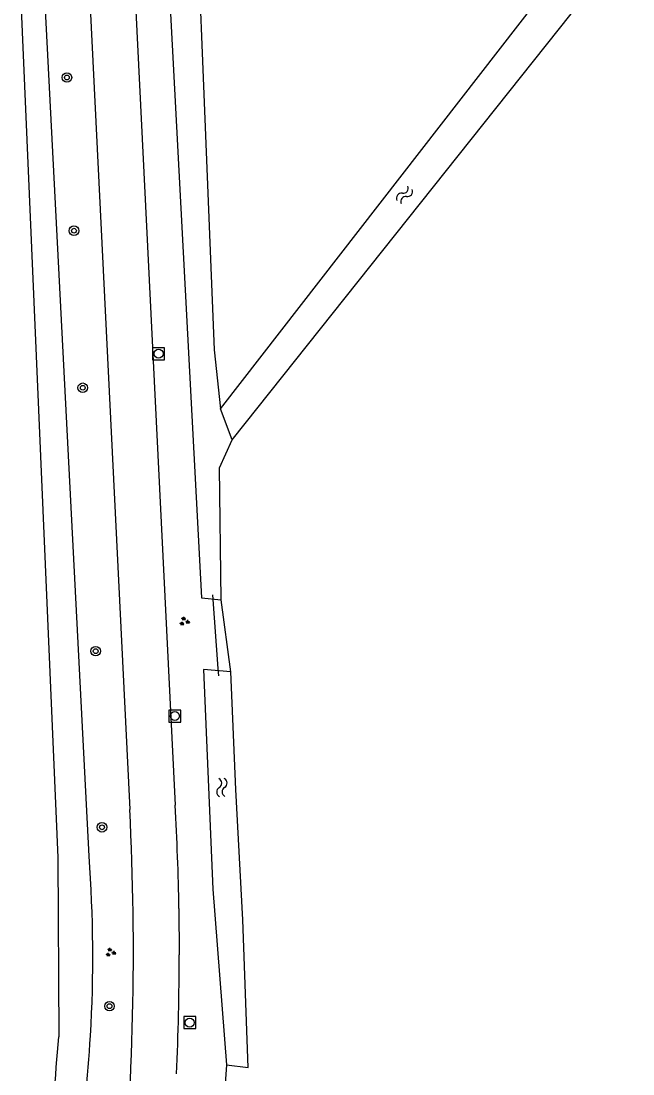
# Model space of a CAD drawing. Extents: x 124000 to 129000, y 395500 to 397503.
# Drawn here: x 125382.7 to 125433.8, y 396621.7 to 396709.6 of the extents above; entities that cross this region are included whole.
import ezdxf

# ---------------------------------------------------------------- set-up
doc = ezdxf.new("R2010")
doc.units = 0
for name, color, linetype in [('gg-knt-verharding', 7, 'Continuous'), ('gg-kntw-bovenkant insteek waterloop', 7, 'Continuous'), ('gg-kwrk-duiker nz buis', 7, 'Continuous'), ('gt-grn-groengrens', 7, 'Continuous'), ('gt-grn-vlakafsluiter', 7, 'Continuous'), ('gt-symb-boom', 7, 'Continuous'), ('gt-symb-groenvak', 7, 'Continuous'), ('gt-symb-rioolschacht', 7, 'Continuous'), ('gt-symb-watersymbool', 7, 'Continuous')]:
    doc.layers.add(name, color=color, linetype=linetype)

# ---------------------------------------------------------------- blocks, each defined once
blk = doc.blocks.new('gt0-BOOM')
at = {"layer": 'gt-symb-boom'}
for radius in [0.4, 0.2]:
    blk.add_circle((0, 0), radius, dxfattribs=at)
blk = doc.blocks.new('gt0-WA')
at = {"layer": 'gt-symb-watersymbool'}
for centre, start, end in [((-0.323, 0.022), 28.07249, 151.92751), ((0.427, 0.422), 208.07248, 331.92751), ((-0.323, -0.428), 28.07249, 151.92751), ((0.427, -0.028), 208.07248, 331.92751)]:
    blk.add_arc(centre, 0.425, start, end, dxfattribs=at)
blk = doc.blocks.new('gt0-RS')
at = {"layer": 'gt-symb-rioolschacht'}
blk.add_lwpolyline([(-0.5, -0.5), (0.5, -0.5), (0.5, 0.5), (-0.5, 0.5)], close=True, dxfattribs=at)
blk.add_circle((0, 0), 0.375, dxfattribs=at)
blk = doc.blocks.new('gt0-GRVAK')
at = {"layer": 'gt-symb-groenvak'}
for p, q in [((-0.11, 0.189), (-0.228, 0.24)), ((-0.182, 0.153), (0.088, 0.153)), ((-0.091, 0.211), (-0.156, 0.322)), ((-0.047, 0.214), (-0.047, 0.393)), ((-0.004, 0.211), (0.061, 0.322)), ((0.015, 0.189), (0.133, 0.24)), ((0.262, -0.052), (0.197, 0.059)), ((0.305, -0.049), (0.305, 0.13)), ((0.349, -0.052), (0.414, 0.059)), ((-0.245, -0.228), (-0.363, -0.177)), ((-0.318, -0.264), (-0.047, -0.264)), ((-0.226, -0.206), (-0.291, -0.095)), ((-0.183, -0.203), (-0.183, -0.024)), ((-0.139, -0.206), (-0.074, -0.095)), ((-0.12, -0.228), (-0.002, -0.177)), ((0.243, -0.074), (0.125, -0.023)), ((0.17, -0.11), (0.441, -0.11)), ((0.368, -0.074), (0.486, -0.023))]:
    blk.add_line(p, q, dxfattribs=at)

msp = doc.modelspace()

# ---------------------------------------------------------------- linework, layer by layer
at = {"layer": 'gg-knt-verharding'}
for p, q in [((125391.742, 396721.626), (125395.59, 396644.148)), ((125388.45, 396711.34), (125391.79, 396643.788)), ((125395.9, 396635.499), (125395.93, 396631.65))]:
    msp.add_line(p, q, dxfattribs=at)
for centre, radius, start, end in [((125163.87, 396631.912), 228.23, 354.321, 2.98264), ((125172.56, 396631.824), 223.37, 0.94269, 3.16277), ((125170.642, 396631.87), 225.288, 357.41017, 359.94411)]:
    msp.add_arc(centre, radius, start, end, dxfattribs=at)
at = {"layer": 'gg-kntw-bovenkant insteek waterloop'}
for p, q in [((125399.38, 396677.234), (125433.8, 396721.607)), ((125400.355, 396674.646), (125432.449, 396715.017))]:
    msp.add_line(p, q, dxfattribs=at)
for points in [[(125393.814, 396736.495), (125397.796, 396661.452), (125399.43, 396661.298)], [(125396.638, 396736.581), (125398.839, 396682.151), (125399.38, 396677.234)], [(125382.722, 396710.631), (125384.724, 396710.562), (125388.393, 396639.873)], [(125382.722, 396710.631), (125385.801, 396639.758), (125385.868, 396624.779)], [(125399.43, 396661.298), (125399.299, 396672.315), (125400.355, 396674.646)], [(125400.222, 396655.278), (125397.939, 396655.465), (125398.722, 396637.131), (125399.867, 396622.451)], [(125399.867, 396622.451), (125401.676, 396622.225), (125401.235, 396634.556), (125400.659, 396645.435), (125400.222, 396655.278)]]:
    msp.add_lwpolyline(points, dxfattribs=at)
for centre, radius, start, end in [((125277.515, 396631.503), 111.194, 356.58509, 4.31676), ((125119.566, 396644.85), 267.057, 351.34191, 355.68977), ((125144.369, 396640.713), 244.655, 351.35459, 356.28942)]:
    msp.add_arc(centre, radius, start, end, dxfattribs=at)
at = {"layer": 'gg-kwrk-duiker nz buis'}
msp.add_lwpolyline([(125398.694, 396661.696), (125399.146, 396655.54), (125399.19, 396654.942)], dxfattribs=at)
at = {"layer": 'gt-grn-groengrens'}
for p, q in [((125400.222, 396655.278), (125399.43, 396661.298)), ((125399.867, 396622.451), (125399.58, 396618.082))]:
    msp.add_line(p, q, dxfattribs=at)
at = {"layer": 'gt-grn-vlakafsluiter'}
msp.add_line((125400.355, 396674.646), (125399.38, 396677.234), dxfattribs=at)

# ---------------------------------------------------------------- block references
at = {"layer": 'gt-symb-boom'}
for p in [(125386.548, 396704.906), (125387.137, 396692.113), (125387.87, 396678.994), (125388.954, 396657.001), (125389.478, 396642.29), (125390.106, 396627.352)]:
    msp.add_blockref('gt0-BOOM', p, dxfattribs=at)
at = {"layer": 'gt-symb-groenvak'}
for p in [(125396.347, 396659.476), (125390.188, 396631.835)]:
    msp.add_blockref('gt0-GRVAK', p, dxfattribs=at)
at = {"layer": 'gt-symb-rioolschacht'}
for p in [(125394.199, 396681.838), (125395.559, 396651.578), (125396.8, 396625.976)]:
    msp.add_blockref('gt0-RS', p, dxfattribs=at)
at = {"layer": 'gt-symb-watersymbool'}
for p, rotation in [((125414.695, 396695.062), 52.190347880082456), ((125399.488, 396645.666), -87.93618027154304)]:
    msp.add_blockref('gt0-WA', p, dxfattribs=dict(at, rotation=rotation))

doc.saveas('drawing.dxf')
